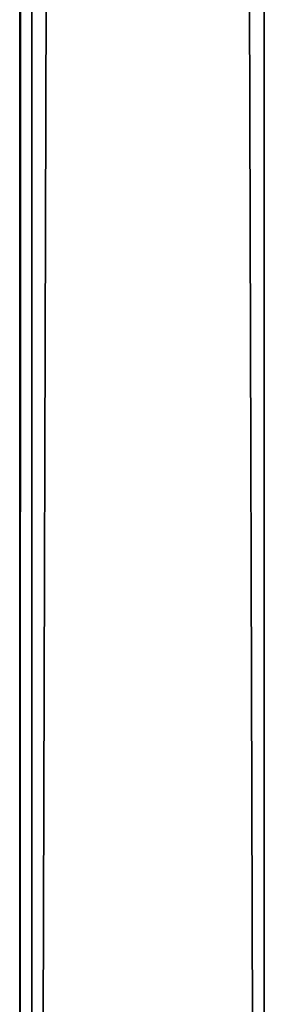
# Model space of a CAD drawing. Header units: millimetres. Extents: x -333 to 67333, y -930 to 39730.
# Tile 584 of 1056: x -333 to -273, y 20375 to 20617. Entities that reach past the tile are written whole.
import ezdxf

# ---------------------------------------------------------------- set-up
doc = ezdxf.new("R2010")
doc.units = ezdxf.units.MM
doc.layers.add('13', color=7, linetype='Continuous')

msp = doc.modelspace()

# ---------------------------------------------------------------- meshes
at = {"layer": '13', "color": 30}
mesh = msp.add_polyface(dxfattribs=at)
corners = [(-332.99, 19390.98, 7560.75), (-332.99, 19378.52, 7502.06), (-332.99, 39710.84, 3185.56), (-332.99, 39723.3, 3244.25), (-329.99, 19378.52, 7502.06), (-329.99, 39710.84, 3185.56), (-329.99, 19390.35, 7557.82), (-329.99, 39722.68, 3241.32), (-272.99, 19390.35, 7557.82), (-272.99, 39722.68, 3241.32), (-272.99, 19390.98, 7560.75), (-272.99, 39723.3, 3244.25)]
mesh.append_faces([[corners[k] for k in face] for face in [(0, 2, 3, 3), (1, 5, 2, 2), (4, 7, 5, 5), (6, 9, 7, 7), (8, 11, 9, 9), (10, 3, 11, 11), (0, 4, 1, 1), (8, 0, 10, 10), (7, 2, 5, 5)]], dxfattribs={"vtx0": -1, "color": 30})
mesh.append_faces([[corners[k] for k in face] for face in [(4, 0, 6, 6), (6, 0, 8, 8), (3, 7, 11, 11)]], dxfattribs={"vtx0": -1, "vtx1": -1, "color": 30})
mesh.append_faces([[corners[k] for k in face] for face in [(7, 3, 2, 2)]], dxfattribs={"vtx0": -1, "vtx2": -1, "vtx3": -1, "color": 30})
mesh.append_faces([[corners[k] for k in face] for face in [(9, 11, 7, 7)]], dxfattribs={"vtx1": -1, "color": 30})
mesh.append_faces([[corners[k] for k in face] for face in [(0, 1, 2, 2), (1, 4, 5, 5), (4, 6, 7, 7), (6, 8, 9, 9), (8, 10, 11, 11), (10, 0, 3, 3)]], dxfattribs={"vtx2": -1, "vtx3": -1, "color": 30})

doc.saveas('drawing.dxf')
